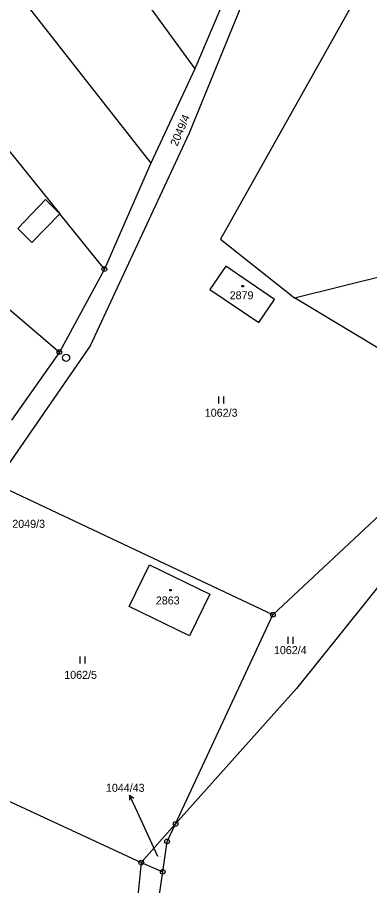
# Model space of a CAD drawing. Extents: x -795483 to -789093, y -1112258 to -1108741.
# Drawn here: x -792273.5 to -792198.7, y -1109257.9 to -1109073.5 of the extents above; entities that cross this region are included whole.
import ezdxf

# ---------------------------------------------------------------- set-up
doc = ezdxf.new("R2010")
doc.units = 0
for name, color, linetype in [('Komunikace', 7, 'Continuous'), ('Vrstva 1', 7, 'Continuous'), ('Vrstva 14', 7, 'Continuous'), ('Vrstva 15', 7, 'Continuous'), ('Vrstva 16', 7, 'Continuous'), ('Vrstva 2', 7, 'Continuous'), ('Vrstva 23', 7, 'Continuous'), ('Vrstva 25', 7, 'Continuous'), ('Vrstva 28', 7, 'Continuous'), ('Vrstva 4', 7, 'Continuous')]:
    doc.layers.add(name, color=color, linetype=linetype)

msp = doc.modelspace()

# ---------------------------------------------------------------- linework, layer by layer
at = {"layer": 'Komunikace'}
msp.add_line((-792243.66, -1109251.71), (-792248.42, -1109241.37), dxfattribs=at)
at = {"layer": 'Vrstva 1'}
for p, q in [((-792312.26, -1108979.8), (-792235.81, -1109084.44)), ((-792317.45, -1109012.56), (-792245.16, -1109104.46)), ((-792228.38, -1109066.96), (-792235.81, -1109084.44)), ((-792225.02, -1109068.72), (-792237.05, -1109098.15)), ((-792299.37, -1109072.22), (-792264.52, -1109115.23)), ((-792235.81, -1109084.44), (-792245.16, -1109104.46)), ((-792237.05, -1109098.15), (-792258.07, -1109143.26)), ((-792245.16, -1109104.46), (-792251.71, -1109119.38)), ((-792255.05, -1109126.98), (-792264.52, -1109115.23)), ((-792251.71, -1109119.38), (-792255.05, -1109126.98)), ((-792285.71, -1109126.59), (-792264.6, -1109144.59)), ((-792255.05, -1109126.98), (-792264.6, -1109144.59)), ((-792229.26, -1109126.36), (-792232.62, -1109131.28)), ((-792218.88, -1109133.41), (-792229.26, -1109126.36)), ((-792232.62, -1109131.28), (-792222.23, -1109138.34)), ((-792222.23, -1109138.34), (-792218.88, -1109133.41)), ((-792173.51, -1109157.74), (-792214.64, -1109133.1)), ((-792258.07, -1109143.26), (-792278.34, -1109172.55)), ((-792264.6, -1109144.59), (-792274.78, -1109159.07)), ((-792219.23, -1109200.36), (-792177.95, -1109161.8)), ((-792173.12, -1109164.78), (-792214.17, -1109216)), ((-792219.23, -1109200.36), (-792278.34, -1109172.55)), ((-792249.74, -1109198.6), (-792245.45, -1109189.75)), ((-792245.45, -1109189.75), (-792232.66, -1109196.01)), ((-792232.66, -1109196.01), (-792236.95, -1109204.84)), ((-792236.95, -1109204.84), (-792249.74, -1109198.6)), ((-792239.89, -1109244.79), (-792219.23, -1109200.36)), ((-792214.17, -1109216), (-792239.89, -1109244.79)), ((-792296.03, -1109230.39), (-792247.22, -1109253)), ((-792239.89, -1109244.79), (-792247.22, -1109253)), ((-792241.72, -1109248.48), (-792239.89, -1109244.79)), ((-792242.64, -1109254.93), (-792241.72, -1109248.48)), ((-792247.22, -1109253), (-792249.63, -1109276.13)), ((-792247.22, -1109253), (-792242.64, -1109254.93)), ((-792245.9, -1109277.88), (-792242.64, -1109254.93))]:
    msp.add_line(p, q, dxfattribs=at)
at = {"layer": 'Vrstva 16'}
for p, q in [((-792249.68, -1109238.65), (-792249.71, -1109239.76)), ((-792248.42, -1109241.37), (-792249.68, -1109238.65)), ((-792249.68, -1109238.65), (-792248.8, -1109239.34))]:
    msp.add_line(p, q, dxfattribs=at)
at = {"layer": 'Vrstva 2'}
for p, q in [((-792273.46, -1109118.35), (-792267.53, -1109112.19)), ((-792267.53, -1109112.19), (-792264.52, -1109115.23)), ((-792270.44, -1109121.33), (-792264.52, -1109115.23)), ((-792270.44, -1109121.33), (-792273.46, -1109118.35))]:
    msp.add_line(p, q, dxfattribs=at)
at = {"layer": 'Vrstva 23'}
for p, q in [((-792230.71, -1109155.54), (-792230.71, -1109154.04)), ((-792229.71, -1109154.04), (-792229.71, -1109155.54)), ((-792215.98, -1109206.53), (-792215.98, -1109205.03)), ((-792214.98, -1109205.03), (-792214.98, -1109206.53)), ((-792260.19, -1109210.71), (-792260.19, -1109209.21)), ((-792259.19, -1109209.21), (-792259.19, -1109210.71))]:
    msp.add_line(p, q, dxfattribs=at)
at = {"layer": 'Vrstva 25'}
for p, q in [((-792225.8, -1109130.44), (-792225.5, -1109130.44)), ((-792225.8, -1109130.74), (-792225.8, -1109130.44)), ((-792225.5, -1109130.74), (-792225.8, -1109130.74)), ((-792225.5, -1109130.44), (-792225.5, -1109130.74)), ((-792241.12, -1109195.01), (-792240.82, -1109195.01)), ((-792241.12, -1109195.31), (-792241.12, -1109195.01)), ((-792240.82, -1109195.31), (-792241.12, -1109195.31)), ((-792240.82, -1109195.01), (-792240.82, -1109195.31))]:
    msp.add_line(p, q, dxfattribs=at)
at = {"layer": 'Vrstva 28'}
for centre, radius in [((-792255.05, -1109126.98), 0.5), ((-792255.05, -1109126.98), 0.01), ((-792264.6, -1109144.59), 0.5), ((-792264.6, -1109144.59), 0.01), ((-792263.17, -1109145.82), 0.75), ((-792263.17, -1109145.82), 0.01), ((-792219.23, -1109200.36), 0.5), ((-792219.23, -1109200.36), 0.01), ((-792239.89, -1109244.79), 0.5), ((-792239.89, -1109244.79), 0.01), ((-792241.72, -1109248.48), 0.5), ((-792241.72, -1109248.48), 0.01), ((-792247.22, -1109253), 0.5), ((-792247.22, -1109253), 0.01), ((-792242.64, -1109254.93), 0.5), ((-792242.64, -1109254.93), 0.01)]:
    msp.add_circle(centre, radius, dxfattribs=at)
at = {"layer": 'Vrstva 4'}
for p, q in [((-792187.53, -1109044.37), (-792230.38, -1109120.61)), ((-792214.64, -1109133.1), (-792120.39, -1109109.5)), ((-792230.38, -1109120.61), (-792214.64, -1109133.1))]:
    msp.add_line(p, q, dxfattribs=at)

# ---------------------------------------------------------------- texts
at = {"layer": 'Vrstva 14'}
msp.add_text('2049/4', height=1.7, rotation=66.6296, dxfattribs=at).set_placement((-792239.57, -1109101.02))
for s, height, p in [('1062/3', 1.7, (-792233.7, -1109158.33)), ('1062/4', 1.7, (-792219, -1109208.73)), ('1062/5', 1.7, (-792263.57, -1109213.98)), ('1044/43', 0.1, (-792243.66, -1109251.71))]:
    msp.add_text(s, height=height, dxfattribs=at).set_placement(p)
at = {"layer": 'Vrstva 15'}
for s, p in [('2879', (-792228.41, -1109133.39)), ('2863', (-792244.1, -1109198.18))]:
    msp.add_text(s, height=1.7, dxfattribs=at).set_placement(p)
at = {"layer": 'Vrstva 16'}
for s, p in [('2049/3', (-792274.61, -1109181.91)), ('1044/43', (-792254.71, -1109237.96))]:
    msp.add_text(s, height=1.7, dxfattribs=at).set_placement(p)

doc.saveas('drawing.dxf')
